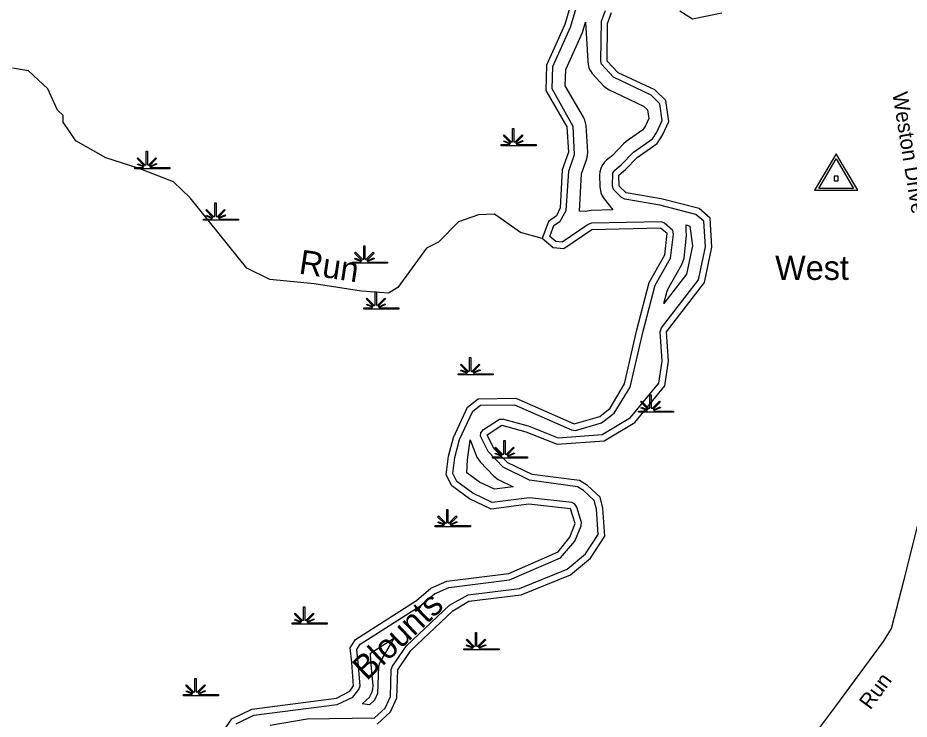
# Model space of a CAD drawing. Extents: x 2532689 to 2764727, y 536648 to 732970.
# Drawn here: x 2602391 to 2607911, y 603054 to 607397 of the extents above; entities that cross this region are included whole.
import ezdxf

# ---------------------------------------------------------------- set-up
doc = ezdxf.new("R2010")
doc.units = 0
for name, color, linetype in [('Exist Hydrographic Buffer Line', 7, 'Continuous'), ('Exist Hydrographic Creek Double Shore', 7, 'Continuous'), ('Exist Hydrographic Creek Single Shore', 7, 'Continuous'), ('Exist Hydrographic Creek Single Shore Label', 7, 'Continuous'), ('Exist Hydrographic Swamp CELL', 7, 'Continuous'), ('Exist Road Secondary Type 51 Attributed', 7, 'Continuous'), ('Exist Road Secondary Type 51 Label', 7, 'Continuous'), ('Exist Survey Geodetic Marker CELL', 7, 'Continuous'), ('Exist Survey Geodetic Marker Label', 7, 'Continuous')]:
    doc.layers.add(name, color=color, linetype=linetype)

msp = doc.modelspace()

# ---------------------------------------------------------------- linework, layer by layer
at = {"layer": 'Exist Hydrographic Buffer Line'}
for points in [[(2603743.6, 603024.7), (2603852.4, 603078.1), (2604368.6, 603144.4), (2604464.9, 603191.2), (2604503.1, 603237.4), (2604510.7, 603260.5), (2604498.4, 603407.8), (2604490, 603486.2), (2604510.5, 603517.5), (2604881.2, 603754.7), (2604971, 603830), (2605059.4, 603868.8), (2605436.7, 603916.3), (2605752.7, 604053.2), (2605840.8, 604156.5), (2605879, 604250.5), (2605881.2, 604271.7), (2605852.9, 604367), (2605840.4, 604386.3), (2605821.8, 604395), (2605560.1, 604424.3), (2605329.2, 604396.6), (2605209.1, 604453.5), (2605109.8, 604526.6), (2605084.8, 604574.9), (2605096.9, 604675.3), (2605126.4, 604785.3), (2605208.9, 604961.1), (2605255.8, 604998.6), (2605467.4, 605001.1), (2605820.3, 604845.3), (2605843.7, 604842.5), (2606005.9, 604889.2), (2606084.6, 604948.3), (2606183.3, 605110.6), (2606263.4, 605456), (2606338.9, 605742.4), (2606433.4, 605909.2), (2606452.5, 606056.6), (2606447.4, 606080.8), (2606395.9, 606126.2), (2606377.7, 606134.6), (2605944.6, 606124.7), (2605923.1, 606117.7), (2605762.1, 606007.3), (2605721.9, 606011.6), (2605685.2, 606042.1), (2605710.8, 606110.7), (2605750, 606138.4), (2605786.7, 606204), (2605802.5, 606446.9), (2605839.4, 606551.3), (2605830.6, 606724.7), (2605700.8, 606956.6), (2605705.3, 607095.1), (2605814.2, 607338.7), (2605867.3, 607520.5)], [(2603952.9, 603016.7), (2604183, 603055.8), (2604600.7, 603063.3), (2604665.7, 603123), (2604698.9, 603195.4), (2604703.6, 603361.3), (2604710.6, 603382.8), (2604797.1, 603507.5), (2605064.9, 603759.6), (2605180, 603824.9), (2605498.6, 603863.6), (2605793.7, 603983.2), (2605907.5, 604078.8), (2605986, 604197.7), (2605974.9, 604353.9), (2605961, 604407.4), (2605895.2, 604469.2), (2605856.2, 604493.3), (2605559.5, 604533.2), (2605396.9, 604614.1), (2605304.2, 604712.2), (2605257.3, 604807.2), (2605259.1, 604827.8), (2605274.9, 604847.6), (2605373.9, 604911.1), (2605397.9, 604912.2), (2605552.3, 604870.8), (2605737.9, 604796.7), (2606010.2, 604816.9), (2606185.1, 604921.2), (2606360.6, 605134.7), (2606380.5, 605271.5), (2606368.6, 605453.3), (2606376.8, 605477.7), (2606606.5, 605775.5), (2606649.4, 605979.7), (2606638.9, 606137.8), (2606590.5, 606180.1), (2606366.4, 606236.8), (2606150.7, 606273.8), (2606130.2, 606284.2), (2606079.9, 606334.1), (2606074.6, 606353.6), (2606076.2, 606436.7), (2606087.9, 606453.7), (2606127.5, 606486.8), (2606204.6, 606565.4), (2606321.1, 606647.8), (2606347.7, 606689.9), (2606382.2, 606760.3), (2606366.2, 606865.3), (2606312.7, 606917.4), (2606079.3, 607029.2), (2606005.9, 607109.2), (2606000.6, 607129.7), (2606005.9, 607376.1), (2606029.9, 607442.7)], [(2605904.6, 606197.4), (2605868.9, 606200.4), (2605881.6, 606431.2), (2605914.7, 606524.6), (2605920, 606543.9), (2605921.6, 606564.7), (2605910.3, 606730.2), (2605903.4, 606762.9), (2605894.6, 606781.9), (2605781.6, 606976.9), (2605784.9, 607076.9), (2605887.2, 607306.1), (2605905.8, 607369.3), (2605920.6, 607130.8), (2605922.4, 607108.4), (2605928, 607088.2), (2605936.6, 607069.3), (2605948.7, 607052.1), (2606020.9, 606974.6), (2606048.6, 606952.6), (2606266.7, 606850.6), (2606291.1, 606826.6), (2606299.3, 606773), (2606277.6, 606729), (2606262, 606704), (2606158.5, 606630.7), (2606141.4, 606616.3), (2606073, 606545.4), (2606036.5, 606514.9), (2606021.7, 606500.2), (2606009.6, 606483.1), (2606001, 606464.1), (2605995.4, 606443.8), (2605993.6, 606423), (2605994.6, 606352.3), (2606002, 606313), (2606010.6, 606294.1), (2606022.7, 606277), (2606075.4, 606207.9), (2605942.7, 606204.6), (2605904.6, 606197.4)], [(2606391.4, 605627.4), (2606413.8, 605712), (2606503.2, 605869.8), (2606516.9, 605908.1), (2606531.9, 606048.2), (2606530.8, 606081.7), (2606530.6, 606115.6), (2606552.2, 606107.3), (2606569, 605985.3), (2606531.9, 605809.9), (2606391.4, 605627.4)], [(2605342.4, 604478.9), (2605250.5, 604522.5), (2605172.4, 604580), (2605175.6, 604660.1), (2605191.6, 604784.7), (2605232.9, 604675.6), (2605253.6, 604646.8), (2605339.7, 604558.3), (2605365.7, 604538), (2605458.2, 604493.3), (2605342.4, 604478.9)], [(2604568.9, 603142.7), (2604523.4, 603149), (2604568.5, 603191.1), (2604583.5, 603219.5), (2604589, 603239.7), (2604590.6, 603260.5), (2604578.1, 603414.5), (2604574.4, 603463.5), (2604719.4, 603556.1), (2604644.6, 603428), (2604630.8, 603401.3), (2604625.5, 603381), (2604619.3, 603213.9), (2604599.7, 603171), (2604568.9, 603142.7)]]:
    msp.add_lwpolyline(points, dxfattribs=at)
at = {"layer": 'Exist Hydrographic Creek Double Shore'}
for points in [[(2605831.6, 607541.1), (2605777.7, 607355), (2605665.7, 607104.3), (2605660.6, 606946.5), (2605790.6, 606721.8), (2605801.7, 606564.7), (2605762.7, 606454.8), (2605750.6, 606221.2), (2605726.6, 606171), (2605677.6, 606136.2), (2605637.6, 606029.5)], [(2606491.7, 607439.7), (2606568.6, 607390.3), (2606750.7, 607427.2)], [(2604616.7, 603023.5), (2604698.7, 603099), (2604738.7, 603186), (2604743.6, 603360.2), (2604824.6, 603478.4), (2605085.6, 603725.4), (2605184.7, 603785.2), (2605508.7, 603824.6), (2605814.6, 603948.5), (2605937.6, 604052), (2606026.6, 604186.9), (2606014.7, 604360.5), (2605996.7, 604428.7), (2605919.8, 604501.1), (2605869.7, 604531.8), (2605576.7, 604569.3), (2605425.6, 604641.9), (2605339.7, 604730.5), (2605296.6, 604814.1), (2605387.7, 604873.6), (2605537.6, 604833.7), (2605731.7, 604756.1), (2606022.7, 604777.7), (2606211.8, 604890.4), (2606398.8, 605118), (2606420.7, 605269.9), (2606408.6, 605453.3), (2606643.6, 605758.3), (2606689.8, 605976.8), (2606677.7, 606156.9), (2606609.8, 606216.5), (2606374.6, 606276), (2606157.6, 606313.2), (2606114.6, 606354.1), (2606113.8, 606423), (2606154.6, 606457.5), (2606227.6, 606532.7), (2606350.6, 606619.7), (2606382.6, 606670.3), (2606423.6, 606754), (2606403.7, 606884.6), (2606335.6, 606950.7), (2606108.6, 607056.5), (2606040.6, 607129.2), (2606043.6, 607362.5), (2606067.6, 607429.1)], [(2603610.7, 602904), (2603716.7, 603056.1), (2603840.6, 603116.9), (2604363.6, 603184), (2604446.7, 603226.7), (2604470.7, 603260.5), (2604458.6, 603404.5), (2604448.7, 603496), (2604481.5, 603546.6), (2604859.7, 603788.4), (2604949.7, 603864.3), (2605048.7, 603907.8), (2605431.8, 603956), (2605736.7, 604089.8), (2605809.7, 604181.5), (2605841.7, 604264.8), (2605814.6, 604355.6), (2605555.6, 604384.6), (2605322.7, 604355.4), (2605188.6, 604419), (2605078.7, 604499.9), (2605043.6, 604567.5), (2605057.7, 604683), (2605088.7, 604799.1), (2605176.7, 604986.5), (2605241.7, 605038.4), (2605475.6, 605041.2), (2605836.7, 604881.9), (2605994.6, 604927.6), (2606059.6, 604979.6), (2606148.6, 605130.9), (2606224.7, 605465.6), (2606301.6, 605757.6), (2606398.6, 605928.9), (2606412.7, 606060.9), (2606370.7, 606095.3), (2605945.6, 606084.6), (2605772.6, 605966), (2605705.7, 605973.1), (2605637.6, 606029.5)]]:
    msp.add_lwpolyline(points, dxfattribs=at)
at = {"layer": 'Exist Hydrographic Creek Single Shore'}
msp.add_lwpolyline([(2605637.6, 606029.5), (2605503.7, 606066.8), (2605343.6, 606181.8), (2605243.7, 606177.8), (2605119.7, 606133.3), (2604996.6, 606006.9), (2604922.6, 605971), (2604744.6, 605727.5), (2604686.6, 605692.3), (2604519.7, 605705.2), (2604226.7, 605749.2), (2603951.7, 605777.5), (2603808.6, 605847.2), (2603457.5, 606282.8), (2603355.6, 606380.5), (2603136.6, 606466.9), (2602935.5, 606530.9), (2602750.5, 606635.1), (2602672.6, 606750.1), (2602671.5, 606792.8), (2602637.5, 606824.3), (2602576.6, 606956.4), (2602457.5, 607069.8), (2602357.6, 607085.5)], dxfattribs=at)
at = {"layer": 'Exist Hydrographic Swamp CELL'}
for points in [[(2605383.9, 606611.7), (2605436.5, 606611.8), (2605438.5, 606615.4), (2605400.3, 606630.2), (2605403.2, 606635.4), (2605440.9, 606619.7), (2605442.5, 606622.6), (2605398.1, 606667.1), (2605403.2, 606672.2), (2605448.5, 606626.8), (2605454.8, 606629.1), (2605454.8, 606712.2), (2605462.1, 606712.2), (2605462, 606629.1), (2605468.4, 606626.8), (2605513.7, 606672.2), (2605518.8, 606667.1), (2605474.4, 606622.6), (2605476.4, 606619), (2605517.3, 606637.6), (2605519.7, 606632.5), (2605478.7, 606614.7), (2605480.4, 606611.8), (2605601.4, 606611.7), (2605601.4, 606604.6), (2605383.9, 606604.6)], [(2603115.2, 606469.8), (2603167.8, 606469.9), (2603169.8, 606473.5), (2603131.6, 606488.3), (2603134.5, 606493.5), (2603172.2, 606477.8), (2603173.8, 606480.7), (2603129.4, 606525.2), (2603134.5, 606530.3), (2603179.8, 606484.9), (2603186.1, 606487.2), (2603186.1, 606570.3), (2603193.3, 606570.3), (2603193.3, 606487.2), (2603199.6, 606484.9), (2603245, 606530.3), (2603250.1, 606525.2), (2603205.7, 606480.7), (2603207.7, 606477.1), (2603248.6, 606495.7), (2603251, 606490.6), (2603210, 606472.8), (2603211.6, 606469.9), (2603332.7, 606469.8), (2603332.7, 606462.7), (2603115.2, 606462.7)], [(2603540.6, 606150.6), (2603593.2, 606150.6), (2603595.2, 606154.2), (2603556.9, 606169.1), (2603559.8, 606174.3), (2603597.6, 606158.5), (2603599.2, 606161.4), (2603554.7, 606205.9), (2603559.9, 606211.1), (2603605.1, 606165.6), (2603611.5, 606168), (2603611.5, 606251.1), (2603618.7, 606251.1), (2603618.7, 606168), (2603625, 606165.6), (2603670.3, 606211.1), (2603675.5, 606205.9), (2603631, 606161.4), (2603633, 606157.8), (2603673.9, 606176.4), (2603676.4, 606171.4), (2603635.4, 606153.5), (2603637, 606150.6), (2603758.1, 606150.6), (2603758.1, 606143.4), (2603540.6, 606143.4)], [(2604462.2, 605884.5), (2604514.9, 605884.6), (2604516.9, 605888.2), (2604478.6, 605903), (2604481.5, 605908.2), (2604519.2, 605892.5), (2604520.8, 605895.3), (2604476.4, 605939.9), (2604481.5, 605945), (2604526.8, 605899.5), (2604533.1, 605901.9), (2604533.1, 605985), (2604540.4, 605985), (2604540.4, 605901.9), (2604546.7, 605899.5), (2604592, 605945), (2604597.1, 605939.9), (2604552.7, 605895.3), (2604554.7, 605891.7), (2604595.6, 605910.3), (2604598, 605905.3), (2604557.1, 605887.5), (2604558.7, 605884.6), (2604679.7, 605884.5), (2604679.7, 605877.4), (2604462.2, 605877.4)], [(2604533.1, 605600.7), (2604585.7, 605600.8), (2604587.7, 605604.4), (2604549.5, 605619.2), (2604552.4, 605624.4), (2604590.1, 605608.7), (2604591.7, 605611.5), (2604547.3, 605656.1), (2604552.4, 605661.2), (2604597.7, 605615.7), (2604604, 605618.1), (2604604, 605701.2), (2604611.3, 605701.2), (2604611.3, 605618.1), (2604617.6, 605615.7), (2604662.9, 605661.2), (2604668, 605656.1), (2604623.6, 605611.5), (2604625.6, 605607.9), (2604666.5, 605626.5), (2604668.9, 605621.5), (2604628, 605603.7), (2604629.6, 605600.8), (2604750.6, 605600.7), (2604750.6, 605593.6), (2604533.1, 605593.6)], [(2605118, 605192.7), (2605170.7, 605192.8), (2605172.7, 605196.4), (2605134.4, 605211.2), (2605137.3, 605216.4), (2605175, 605200.7), (2605176.6, 605203.6), (2605132.2, 605248.1), (2605137.3, 605253.2), (2605182.6, 605207.7), (2605188.9, 605210.1), (2605188.9, 605293.2), (2605196.2, 605293.2), (2605196.2, 605210.1), (2605202.5, 605207.7), (2605247.8, 605253.2), (2605252.9, 605248.1), (2605208.5, 605203.6), (2605210.5, 605200), (2605251.4, 605218.6), (2605253.8, 605213.5), (2605212.9, 605195.7), (2605214.5, 605192.8), (2605335.5, 605192.7), (2605335.5, 605185.6), (2605118, 605185.6)], [(2606234.7, 604962.1), (2606287.3, 604962.2), (2606289.3, 604965.8), (2606251, 604980.7), (2606253.9, 604985.8), (2606291.7, 604970.1), (2606293.3, 604973), (2606248.8, 605017.5), (2606254, 605022.6), (2606299.2, 604977.2), (2606305.6, 604979.6), (2606305.6, 605062.6), (2606312.8, 605062.6), (2606312.8, 604979.6), (2606319.1, 604977.2), (2606364.4, 605022.6), (2606369.6, 605017.5), (2606325.1, 604973), (2606327.1, 604969.4), (2606368, 604988), (2606370.5, 604982.9), (2606329.5, 604965.1), (2606331.1, 604962.2), (2606452.2, 604962.1), (2606452.2, 604955), (2606234.7, 604955)], [(2605330.7, 604678.3), (2605383.3, 604678.4), (2605385.3, 604682), (2605347.1, 604696.9), (2605350, 604702), (2605387.7, 604686.3), (2605389.3, 604689.2), (2605344.9, 604733.7), (2605350, 604738.9), (2605395.3, 604693.4), (2605401.6, 604695.8), (2605401.6, 604778.8), (2605408.9, 604778.8), (2605408.9, 604695.8), (2605415.2, 604693.4), (2605460.5, 604738.9), (2605465.6, 604733.7), (2605421.2, 604689.2), (2605423.2, 604685.6), (2605464.1, 604704.2), (2605466.5, 604699.1), (2605425.6, 604681.3), (2605427.2, 604678.4), (2605548.2, 604678.3), (2605548.2, 604671.2), (2605330.7, 604671.2)], [(2604976.2, 604252.6), (2605028.9, 604252.7), (2605030.9, 604256.3), (2604992.6, 604271.2), (2604995.5, 604276.3), (2605033.2, 604260.6), (2605034.8, 604263.5), (2604990.4, 604308), (2604995.5, 604313.1), (2605040.8, 604267.7), (2605047.1, 604270.1), (2605047.1, 604353.1), (2605054.4, 604353.1), (2605054.4, 604270.1), (2605060.7, 604267.7), (2605106, 604313.1), (2605111.1, 604308), (2605066.7, 604263.5), (2605068.7, 604259.9), (2605109.6, 604278.5), (2605112.1, 604273.4), (2605071.1, 604255.6), (2605072.7, 604252.7), (2605193.7, 604252.6), (2605193.7, 604245.5), (2604976.2, 604245.5)], [(2604090, 603649.6), (2604142.6, 603649.6), (2604144.6, 603653.2), (2604106.4, 603668.1), (2604109.3, 603673.3), (2604147, 603657.5), (2604148.6, 603660.4), (2604104.2, 603704.9), (2604109.3, 603710.1), (2604154.6, 603664.6), (2604160.9, 603667), (2604160.9, 603750.1), (2604168.2, 603750.1), (2604168.2, 603667), (2604174.5, 603664.6), (2604219.8, 603710.1), (2604224.9, 603704.9), (2604180.5, 603660.4), (2604182.5, 603656.8), (2604223.4, 603675.4), (2604225.8, 603670.4), (2604184.9, 603652.5), (2604186.5, 603649.6), (2604307.5, 603649.6), (2604307.5, 603642.4), (2604090, 603642.4)], [(2605153.5, 603489.9), (2605206.1, 603490), (2605208.1, 603493.6), (2605169.9, 603508.4), (2605172.8, 603513.6), (2605210.5, 603497.9), (2605212.1, 603500.8), (2605167.7, 603545.3), (2605172.8, 603550.4), (2605218.1, 603504.9), (2605224.4, 603507.3), (2605224.4, 603590.4), (2605231.6, 603590.4), (2605231.6, 603507.3), (2605237.9, 603504.9), (2605283.3, 603550.4), (2605288.4, 603545.3), (2605244, 603500.8), (2605246, 603497.2), (2605286.9, 603515.8), (2605289.3, 603510.7), (2605248.3, 603492.9), (2605249.9, 603490), (2605371, 603489.9), (2605371, 603482.8), (2605153.5, 603482.8)], [(2603416.5, 603206.1), (2603469.1, 603206.2), (2603471.1, 603209.8), (2603432.9, 603224.6), (2603435.8, 603229.8), (2603473.5, 603214.1), (2603475.1, 603217), (2603430.7, 603261.5), (2603435.8, 603266.6), (2603481.1, 603221.1), (2603487.4, 603223.5), (2603487.4, 603306.6), (2603494.7, 603306.6), (2603494.6, 603223.5), (2603501, 603221.1), (2603546.3, 603266.6), (2603551.4, 603261.5), (2603507, 603217), (2603509, 603213.4), (2603549.9, 603232), (2603552.3, 603226.9), (2603511.3, 603209.1), (2603513, 603206.2), (2603634, 603206.1), (2603634, 603199), (2603416.5, 603199)]]:
    msp.add_lwpolyline(points, close=True, dxfattribs=at)
at = {"layer": 'Exist Road Secondary Type 51 Attributed'}
msp.add_lwpolyline([(2606705.8, 600359.8), (2606748, 600560.2), (2606844.5, 600928.5), (2606918.5, 601215.9), (2606919.5, 601264.2), (2606899.8, 601345.8), (2606667.5, 601936.9), (2606662.6, 601984.6), (2606683.4, 602047.2), (2606953.2, 602430.7), (2607204.2, 602768.2), (2607351.7, 602993.2), (2607456.6, 603135.3), (2607752.3, 603535.7), (2607800.7, 603614.8), (2607880.3, 603918.4), (2608137.9, 604948.4)], dxfattribs=at)
at = {"layer": 'Exist Survey Geodetic Marker CELL'}
for points in [[(2607592.7, 606328.9), (2607458.7, 606555), (2607325.3, 606328.9)], [(2607566.8, 606341), (2607351.3, 606341), (2607458.7, 606523.2)], [(2607471.1, 606387.6), (2607471.1, 606415.9), (2607446.8, 606415.9), (2607446.8, 606387.6)]]:
    msp.add_lwpolyline(points, close=True, dxfattribs=at)

# ---------------------------------------------------------------- texts
at = {"layer": 'Exist Hydrographic Creek Single Shore Label'}
for s, rotation, p in [('Run', 351.4634, (2604126.7, 605814)), ('Blounts', 43.4104, (2604551.3, 603287.6))]:
    msp.add_text(s, height=150, rotation=rotation, dxfattribs=at).set_placement(p)
at = {"layer": 'Exist Road Secondary Type 51 Label'}
for s, rotation, p in [('Weston Drive', 279.2155, (2607806.6, 606929.7)), ('Run', 53.5481, (2607670.2, 603107.5))]:
    msp.add_text(s, height=95, rotation=rotation, dxfattribs=at).set_placement(p)
at = {"layer": 'Exist Survey Geodetic Marker Label'}
msp.add_text('West', height=150, dxfattribs=at).set_placement((2607081.1, 605774))

doc.saveas('drawing.dxf')
